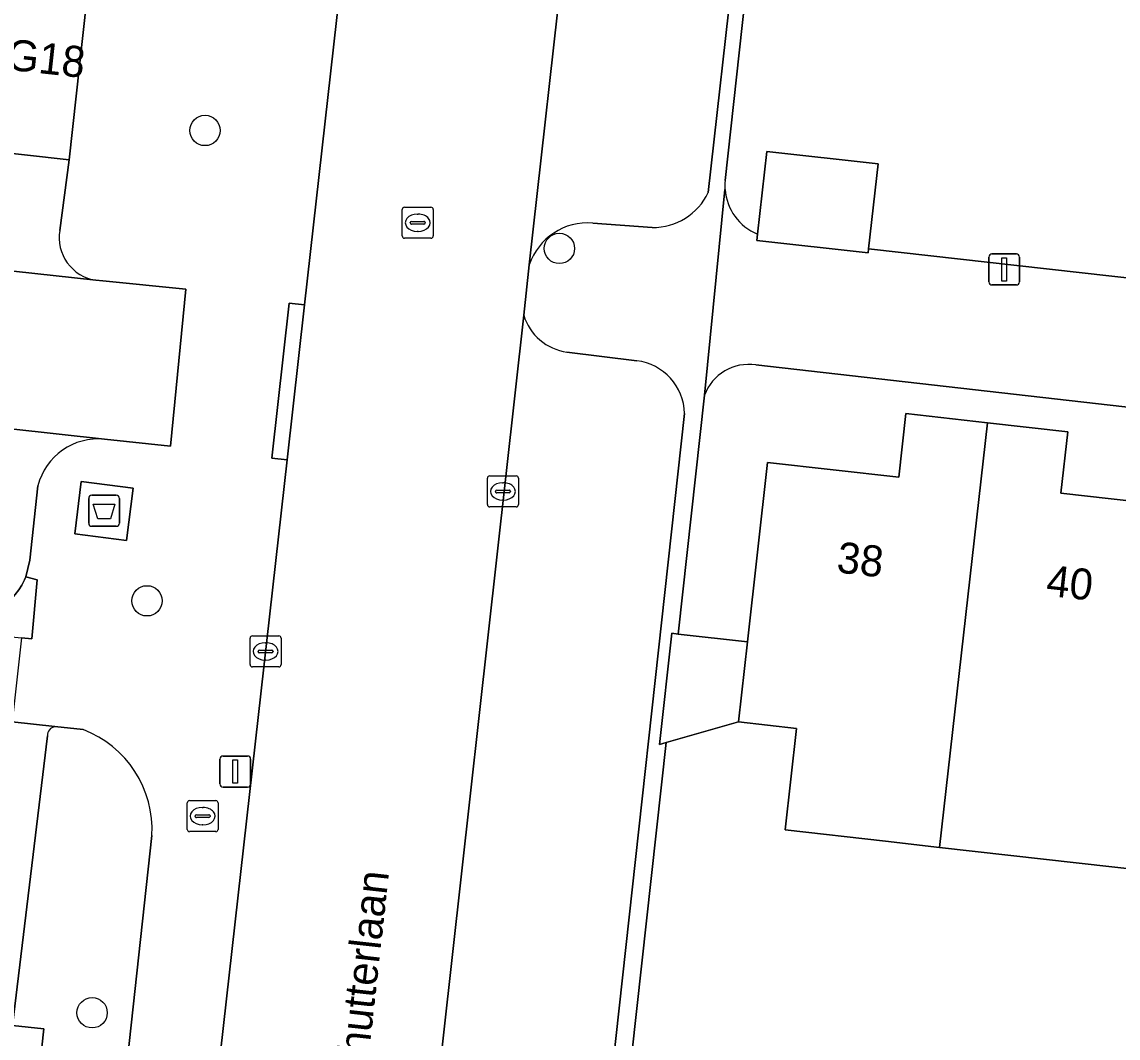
# Model space of a CAD drawing. Extents: x 161928 to 163071, y 386474 to 387428.
# Drawn here: x 162671.02 to 162706.39, y 387032.84 to 387065.62 of the extents above; entities that cross this region are included whole.
import ezdxf

# ---------------------------------------------------------------- set-up
doc = ezdxf.new("R2010")
doc.units = 0
for name, color, linetype in [('IMGEO_Afval_apart_plaats', 7, 'Continuous'), ('IMGEO_Boom', 7, 'Continuous'), ('IMGEO_Brandkraan', 7, 'Continuous'), ('IMGEO_Erf', 7, 'Continuous'), ('IMGEO_Kolk', 7, 'Continuous'), ('IMGEO_Lichtmast', 7, 'Continuous'), ('IMGEO_Loofbos', 7, 'Continuous'), ('IMGEO_Openbare_ruimte_label', 7, 'Continuous'), ('IMGEO_Pand', 7, 'Continuous'), ('IMGEO_Pand_nummerreeks', 7, 'Continuous'), ('IMGEO_Parkeervlak_open', 7, 'Continuous'), ('IMGEO_Rijbaan_lokaal_open', 7, 'Continuous'), ('IMGEO_Rioolput', 7, 'Continuous'), ('IMGEO_Voetpad_gesloten', 7, 'Continuous'), ('IMGEO_Voetpad_open', 7, 'Continuous')]:
    doc.layers.add(name, color=color, linetype=linetype)

msp = doc.modelspace()

# ---------------------------------------------------------------- linework, layer by layer
at = {"layer": 'IMGEO_Afval_apart_plaats'}
for p, q in [((162673.173, 387049.448), (162673.173, 387050.248)), ((162673.173, 387050.248), (162673.173, 387049.448)), ((162673.273, 387050.348), (162674.063, 387050.348)), ((162674.063, 387050.348), (162673.273, 387050.348)), ((162674.163, 387050.248), (162674.163, 387049.448)), ((162674.163, 387049.448), (162674.163, 387050.248)), ((162674.063, 387049.348), (162673.273, 387049.348)), ((162673.273, 387049.348), (162674.063, 387049.348))]:
    msp.add_line(p, q, dxfattribs=at)
msp.add_lwpolyline([(162673.316, 387050.062), (162674.02, 387050.062), (162673.871, 387049.592), (162673.465, 387049.592), (162673.316, 387050.062)], dxfattribs=at)
for centre, start, end in [((162673.273, 387050.248), 90, 180), ((162673.273, 387050.248), 90, 180), ((162674.063, 387050.248), 0, 90), ((162674.063, 387050.248), 360, 90), ((162673.273, 387049.448), 180, 270), ((162673.273, 387049.448), 180, 270), ((162674.063, 387049.448), 270, 0), ((162674.063, 387049.448), 270, 0)]:
    msp.add_arc(centre, 0.1, start, end, dxfattribs=at)
at = {"layer": 'IMGEO_Boom'}
for centre in [(162676.925, 387062.116), (162688.361, 387058.311), (162675.054, 387046.944), (162673.283, 387033.655)]:
    msp.add_circle(centre, 0.489, dxfattribs=at)
at = {"layer": 'IMGEO_Brandkraan'}
for p, q in [((162676.348, 387039.572), (162676.348, 387040.424)), ((162676.423, 387040.498), (162677.275, 387040.498)), ((162677.349, 387040.424), (162677.349, 387039.572)), ((162676.607, 387039.992), (162676.607, 387040.004)), ((162677.045, 387039.955), (162676.647, 387039.955)), ((162676.65, 387040.041), (162677.048, 387040.041)), ((162676.836, 387040.278), (162676.861, 387040.278)), ((162677.091, 387040.004), (162677.091, 387039.992)), ((162676.859, 387039.718), (162676.834, 387039.718)), ((162677.275, 387039.498), (162676.423, 387039.498))]:
    msp.add_line(p, q, dxfattribs=at)
for points in [[(162676.348, 387039.572), (162676.348, 387040.424)], [(162676.423, 387040.498), (162677.275, 387040.498)], [(162677.349, 387040.424), (162677.349, 387039.572)], [(162677.275, 387039.498), (162676.423, 387039.498)]]:
    msp.add_lwpolyline(points, dxfattribs=at)
for centre, radius, start, end in [((162676.425, 387040.422), 0.0765, 91.552, 178.448), ((162676.425, 387040.422), 0.0765, 91.552, 178.448), ((162677.273, 387040.422), 0.0765, 1.552, 88.448), ((162677.273, 387040.422), 0.0765, 1.552, 88.448), ((162676.647, 387040.001), 0.0403, 85.8775, 175.7526), ((162676.644, 387039.991), 0.0366, 178.938, 274.7102), ((162677.048, 387039.998), 0.043, 264.8664, 352.4533), ((162677.052, 387040.003), 0.0386, 1.7309, 96.639), ((162676.425, 387039.574), 0.0765, 181.552, 268.448), ((162676.425, 387039.574), 0.0765, 181.552, 268.448), ((162677.273, 387039.574), 0.0765, 271.552, 358.448), ((162677.273, 387039.574), 0.0765, 271.552, 358.448)]:
    msp.add_arc(centre, radius, start, end, dxfattribs=at)
for centre, major_axis, ratio, start_param, end_param in [((162676.835, 387039.998), (-0.387, 0.002), 0.722429, 4.712389, 7.853982), ((162676.86, 387039.998), (-0.39, 0.002), 0.717154, 1.570796, 4.712389)]:
    msp.add_ellipse(centre, major_axis=major_axis, ratio=ratio, start_param=start_param, end_param=end_param, dxfattribs=at)
at = {"layer": 'IMGEO_Erf'}
for points in [[(162696.181, 387083.06), (162693.706, 387060.498)], [(162694.753, 387058.771), (162695.052, 387061.441), (162698.645, 387061.038), (162698.338, 387058.299), (162737.303, 387053.918)], [(162736.945, 387049.754), (162694.705, 387054.553)], [(162693.041, 387053.575), (162692.193, 387045.874), (162694.429, 387045.622), (162695.081, 387051.405), (162699.311, 387050.928), (162699.543, 387052.984), (162702.172, 387052.688), (162704.768, 387052.395), (162704.545, 387050.417), (162708.657, 387049.954)], [(162727.83, 387039.246), (162721.122, 387040.002), (162720.844, 387037.531), (162717.975, 387037.854), (162717.797, 387036.28), (162713.96, 387036.712), (162714.046, 387037.479), (162707.338, 387038.235), (162700.63, 387038.991), (162698.887, 387039.187), (162695.648, 387039.552), (162696.017, 387042.831), (162694.138, 387043.042), (162691.808, 387042.376), (162690.54, 387030.865)]]:
    msp.add_lwpolyline(points, dxfattribs=at)
for centre, radius, start, end in [((162695.51, 387060.351), 1.81, 175.3293, 184.2644), ((162695.417, 387060.355), 1.717, 184.6378, 247.2659), ((162694.478, 387053.034), 1.536, 81.5103, 159.3787)]:
    msp.add_arc(centre, radius, start, end, dxfattribs=at)
at = {"layer": 'IMGEO_Kolk'}
for p, q in [((162686.114, 387050.973), (162686.966, 387050.973)), ((162686.039, 387050.047), (162686.039, 387050.899)), ((162686.527, 387050.753), (162686.552, 387050.753)), ((162687.04, 387050.899), (162687.04, 387050.047)), ((162686.298, 387050.467), (162686.298, 387050.479)), ((162686.736, 387050.43), (162686.338, 387050.43)), ((162686.341, 387050.516), (162686.739, 387050.516)), ((162686.782, 387050.479), (162686.782, 387050.467)), ((162686.966, 387049.973), (162686.114, 387049.973)), ((162686.55, 387050.193), (162686.525, 387050.193)), ((162678.379, 387044.887), (162678.379, 387045.739)), ((162678.454, 387045.813), (162679.306, 387045.813)), ((162679.38, 387045.739), (162679.38, 387044.887)), ((162678.638, 387045.307), (162678.638, 387045.319)), ((162679.076, 387045.27), (162678.678, 387045.27)), ((162678.681, 387045.356), (162679.079, 387045.356)), ((162678.867, 387045.593), (162678.892, 387045.593)), ((162679.122, 387045.319), (162679.122, 387045.307)), ((162678.89, 387045.033), (162678.865, 387045.033)), ((162679.306, 387044.813), (162678.454, 387044.813))]:
    msp.add_line(p, q, dxfattribs=at)
for points in [[(162686.114, 387050.973), (162686.966, 387050.973)], [(162686.039, 387050.047), (162686.039, 387050.899)], [(162687.04, 387050.899), (162687.04, 387050.047)], [(162686.966, 387049.973), (162686.114, 387049.973)], [(162678.379, 387044.887), (162678.379, 387045.739)], [(162678.454, 387045.813), (162679.306, 387045.813)], [(162679.38, 387045.739), (162679.38, 387044.887)], [(162679.306, 387044.813), (162678.454, 387044.813)]]:
    msp.add_lwpolyline(points, dxfattribs=at)
for centre, radius, start, end in [((162686.116, 387050.897), 0.0765, 91.552, 178.448), ((162686.116, 387050.897), 0.0765, 91.552, 178.448), ((162686.964, 387050.897), 0.0765, 1.552, 88.448), ((162686.964, 387050.897), 0.0765, 1.552, 88.448), ((162686.338, 387050.476), 0.0403, 85.8775, 175.7526), ((162686.335, 387050.466), 0.0366, 178.938, 274.7102), ((162686.739, 387050.473), 0.043, 264.8664, 352.4533), ((162686.743, 387050.478), 0.0386, 1.7309, 96.639), ((162686.116, 387050.049), 0.0765, 181.552, 268.448), ((162686.116, 387050.049), 0.0765, 181.552, 268.448), ((162686.964, 387050.049), 0.0765, 271.552, 358.448), ((162686.964, 387050.049), 0.0765, 271.552, 358.448), ((162678.456, 387045.737), 0.0765, 91.552, 178.448), ((162678.456, 387045.737), 0.0765, 91.552, 178.448), ((162679.304, 387045.737), 0.0765, 1.552, 88.448), ((162679.304, 387045.737), 0.0765, 1.552, 88.448), ((162678.678, 387045.316), 0.0403, 85.8775, 175.7526), ((162678.675, 387045.306), 0.0366, 178.938, 274.7102), ((162679.079, 387045.313), 0.043, 264.8664, 352.4533), ((162679.083, 387045.318), 0.0386, 1.7309, 96.639), ((162678.456, 387044.889), 0.0765, 181.552, 268.448), ((162678.456, 387044.889), 0.0765, 181.552, 268.448), ((162679.304, 387044.889), 0.0765, 271.552, 358.448), ((162679.304, 387044.889), 0.0765, 271.552, 358.448)]:
    msp.add_arc(centre, radius, start, end, dxfattribs=at)
for centre, major_axis, ratio, start_param, end_param in [((162686.526, 387050.473), (-0.387, 0.002), 0.722429, 4.712389, 7.853982), ((162686.551, 387050.473), (-0.39, 0.002), 0.717154, 1.570796, 4.712389), ((162678.866, 387045.313), (-0.387, 0.002), 0.722429, 4.712389, 7.853982), ((162678.891, 387045.313), (-0.39, 0.002), 0.717154, 1.570796, 4.712389)]:
    msp.add_ellipse(centre, major_axis=major_axis, ratio=ratio, start_param=start_param, end_param=end_param, dxfattribs=at)
at = {"layer": 'IMGEO_Lichtmast'}
for p, q in [((162702.218, 387057.233), (162702.218, 387058.033)), ((162702.218, 387058.033), (162702.218, 387057.233)), ((162702.318, 387058.133), (162703.108, 387058.133)), ((162703.108, 387058.133), (162702.318, 387058.133)), ((162703.208, 387058.033), (162703.208, 387057.233)), ((162703.208, 387057.233), (162703.208, 387058.033)), ((162703.108, 387057.133), (162702.318, 387057.133)), ((162702.318, 387057.133), (162703.108, 387057.133)), ((162677.407, 387041.038), (162677.407, 387041.838)), ((162677.407, 387041.838), (162677.407, 387041.038)), ((162677.507, 387041.938), (162678.297, 387041.938)), ((162678.297, 387041.938), (162677.507, 387041.938)), ((162678.397, 387041.838), (162678.397, 387041.038)), ((162678.397, 387041.038), (162678.397, 387041.838)), ((162678.297, 387040.938), (162677.507, 387040.938)), ((162677.507, 387040.938), (162678.297, 387040.938))]:
    msp.add_line(p, q, dxfattribs=at)
for points in [[(162702.638, 387058.008), (162702.788, 387058.008), (162702.788, 387057.258), (162702.638, 387057.258), (162702.638, 387058.008)], [(162677.827, 387041.813), (162677.977, 387041.813), (162677.977, 387041.063), (162677.827, 387041.063), (162677.827, 387041.813)]]:
    msp.add_lwpolyline(points, dxfattribs=at)
for centre, start, end in [((162702.318, 387058.033), 90, 180), ((162702.318, 387058.033), 90, 180), ((162703.108, 387058.033), 0, 90), ((162703.108, 387058.033), 360, 90), ((162702.318, 387057.233), 180, 270), ((162702.318, 387057.233), 180, 270), ((162703.108, 387057.233), 270, 0), ((162703.108, 387057.233), 270, 0), ((162677.507, 387041.838), 90, 180), ((162677.507, 387041.838), 90, 180), ((162678.297, 387041.838), 0, 90), ((162678.297, 387041.838), 360, 90), ((162677.507, 387041.038), 180, 270), ((162677.507, 387041.038), 180, 270), ((162678.297, 387041.038), 270, 0), ((162678.297, 387041.038), 270, 0)]:
    msp.add_arc(centre, 0.1, start, end, dxfattribs=at)
at = {"layer": 'IMGEO_Loofbos'}
for points in [[(162672.994, 387042.79), (162672.083, 387042.887)], [(162671.844, 387042.591), (162670.715, 387033.25), (162671.722, 387033.14), (162669.673, 387014.398), (162648.75, 387016.686), (162649.27, 387021.443), (162645.099, 387021.919), (162642.559, 387000.002), (162641.824, 386994.034)], [(162670.108, 386991.986), (162670.917, 387000), (162675.213, 387039.37)]]:
    msp.add_lwpolyline(points, dxfattribs=at)
for centre, radius, start, end in [((162672.128, 387042.606), 0.285, 99.1665, 182.9964), ((162671.754, 387039.556), 3.464, 356.925, 69.0285)]:
    msp.add_arc(centre, radius, start, end, dxfattribs=at)
at = {"layer": 'IMGEO_Pand'}
for points in [[(162673.22, 387067.345), (162670.248, 387067.679), (162669.555, 387061.505), (162672.545, 387061.173)], [(162698.645, 387061.038), (162695.052, 387061.441), (162694.753, 387058.771), (162694.731, 387058.57), (162698.323, 387058.168), (162698.338, 387058.299)], [(162702.172, 387052.688), (162699.543, 387052.984), (162699.311, 387050.928), (162695.081, 387051.405), (162694.429, 387045.622), (162694.138, 387043.042), (162696.017, 387042.831), (162695.648, 387039.552), (162698.887, 387039.187), (162700.63, 387038.991)], [(162708.657, 387049.954), (162704.545, 387050.417), (162704.768, 387052.395), (162702.172, 387052.688), (162700.63, 387038.991), (162707.338, 387038.235)], [(162694.429, 387045.622), (162692.193, 387045.874), (162691.993, 387045.896), (162691.589, 387042.313), (162691.808, 387042.376), (162694.138, 387043.042)], [(162649.27, 387021.443), (162648.75, 387016.686), (162669.673, 387014.398), (162671.722, 387033.14), (162670.715, 387033.25), (162651.542, 387035.346), (162650.799, 387035.427), (162650.174, 387029.713)]]:
    msp.add_lwpolyline(points, close=True, dxfattribs=at)
at = {"layer": 'IMGEO_Parkeervlak_open'}
for points in [[(162690.631, 387086.989), (162688.557, 387068.241), (162687.39, 387057.78)], [(162693.167, 387060.116), (162695.707, 387082.775)], [(162689.439, 387059.128), (162691.355, 387058.987)], [(162673.677, 387052.16), (162618.007, 387058.298), (162617.522, 387054.144)], [(162687.209, 387056.161), (162684.038, 387027.729)], [(162690.864, 387054.69), (162688.606, 387054.968)], [(162689.98, 387030.961), (162692.402, 387052.991)], [(162619.337, 387051.948), (162633.253, 387050.412), (162644.508, 387049.115), (162652.433, 387048.24), (162659.588, 387047.45), (162665.572, 387046.79), (162668.986, 387046.413), (162669.171, 387046.401), (162669.357, 387046.406), (162669.541, 387046.428), (162669.723, 387046.466), (162669.901, 387046.52), (162670.073, 387046.589), (162670.238, 387046.674), (162670.395, 387046.773), (162670.542, 387046.886), (162670.679, 387047.011), (162670.804, 387047.149), (162670.916, 387047.296), (162671.015, 387047.454), (162671.099, 387047.619), (162671.139, 387047.713), (162671.272, 387048.252), (162671.534, 387050.655)]]:
    msp.add_lwpolyline(points, dxfattribs=at)
for centre, radius, start, end in [((162691.377, 387060.97), 1.983, 269.3658, 334.4857), ((162689.27, 387057.153), 1.982, 85.1189, 161.5615), ((162688.833, 387056.648), 1.695, 196.6927, 262.3144), ((162690.629, 387052.932), 1.774, 1.9211, 82.3841), ((162673.486, 387050.153), 2.016, 84.572, 165.5877)]:
    msp.add_arc(centre, radius, start, end, dxfattribs=at)
at = {"layer": 'IMGEO_Rijbaan_lokaal_open'}
for points in [[(162691.231, 387091.093), (162693.5, 387112.815), (162694.409, 387121.082), (162687.432, 387121.85), (162686.533, 387113.67), (162686.47, 387113.209), (162684.224, 387092.998), (162684.185, 387092.427), (162680.14, 387056.497), (162679.577, 387051.491), (162673.781, 387000), (162672.867, 386991.683), (162668.033, 386947.676)], [(162667.5, 386943.127), (162674.52, 386942.316), (162674.596, 386943.12), (162674.685, 386943.407), (162674.7, 386943.541), (162677.384, 386967.529), (162677.406, 386967.799), (162677.426, 386967.911), (162680.745, 386997.584), (162681.018, 387000), (162683.883, 387026.348), (162684.038, 387027.729), (162687.209, 387056.161), (162687.39, 387057.78), (162688.557, 387068.241), (162690.631, 387086.989), (162690.914, 387089.548)]]:
    msp.add_lwpolyline(points, dxfattribs=at)
msp.add_lwpolyline([(162618.588, 387063.281), (162618.007, 387058.298), (162673.677, 387052.16), (162675.817, 387051.935), (162676.31, 387056.993), (162673.629, 387057.266), (162673.397, 387057.284)], close=True, dxfattribs=at)
at = {"layer": 'IMGEO_Rioolput'}
for p, q in [((162683.289, 387058.714), (162683.289, 387059.566)), ((162683.364, 387059.64), (162684.216, 387059.64)), ((162683.777, 387059.42), (162683.802, 387059.42)), ((162684.29, 387059.566), (162684.29, 387058.714)), ((162683.548, 387059.134), (162683.548, 387059.146)), ((162683.986, 387059.097), (162683.588, 387059.097)), ((162683.591, 387059.183), (162683.989, 387059.183)), ((162684.032, 387059.146), (162684.032, 387059.134)), ((162683.8, 387058.86), (162683.775, 387058.86)), ((162684.216, 387058.64), (162683.364, 387058.64))]:
    msp.add_line(p, q, dxfattribs=at)
for points in [[(162683.289, 387058.714), (162683.289, 387059.566)], [(162683.364, 387059.64), (162684.216, 387059.64)], [(162684.29, 387059.566), (162684.29, 387058.714)], [(162684.216, 387058.64), (162683.364, 387058.64)]]:
    msp.add_lwpolyline(points, dxfattribs=at)
for centre, radius, start, end in [((162683.366, 387059.564), 0.0765, 91.552, 178.448), ((162683.366, 387059.564), 0.0765, 91.552, 178.448), ((162684.214, 387059.564), 0.0765, 1.552, 88.448), ((162684.214, 387059.564), 0.0765, 1.552, 88.448), ((162683.588, 387059.143), 0.0403, 85.8775, 175.7526), ((162683.585, 387059.133), 0.0366, 178.938, 274.7102), ((162683.989, 387059.14), 0.043, 264.8664, 352.4533), ((162683.993, 387059.145), 0.0386, 1.7309, 96.639), ((162683.366, 387058.716), 0.0765, 181.552, 268.448), ((162683.366, 387058.716), 0.0765, 181.552, 268.448), ((162684.214, 387058.716), 0.0765, 271.552, 358.448), ((162684.214, 387058.716), 0.0765, 271.552, 358.448)]:
    msp.add_arc(centre, radius, start, end, dxfattribs=at)
for centre, major_axis, ratio, start_param, end_param in [((162683.776, 387059.14), (-0.387, 0.002), 0.722429, 4.712389, 7.853982), ((162683.801, 387059.14), (-0.39, 0.002), 0.717154, 1.570796, 4.712389)]:
    msp.add_ellipse(centre, major_axis=major_axis, ratio=ratio, start_param=start_param, end_param=end_param, dxfattribs=at)
at = {"layer": 'IMGEO_Voetpad_gesloten'}
msp.add_lwpolyline([(162674.607, 387050.578), (162672.931, 387050.788), (162672.72, 387049.104), (162674.396, 387048.894)], close=True, dxfattribs=at)
at = {"layer": 'IMGEO_Voetpad_open'}
for points in [[(162679.577, 387051.491), (162679.08, 387051.542), (162679.643, 387056.548), (162680.14, 387056.497), (162684.185, 387092.427), (162684.224, 387092.998), (162684.211, 387093.57), (162684.147, 387094.139), (162684.033, 387094.7), (162683.869, 387095.248), (162683.657, 387095.78), (162683.399, 387096.291), (162683.095, 387096.776), (162682.75, 387097.232), (162682.365, 387097.656), (162681.944, 387098.043), (162681.489, 387098.392), (162681.031, 387093.857)], [(162695.707, 387082.775), (162693.167, 387060.116)], [(162693.706, 387060.498), (162696.181, 387083.06)], [(162676.511, 387068.657), (162673.409, 387068.945), (162673.22, 387067.345), (162672.545, 387061.173), (162672.236, 387058.892)], [(162672.236, 387058.892), (162672.545, 387061.173), (162669.555, 387061.505), (162666.583, 387061.835), (162663.611, 387062.165), (162660.639, 387062.494), (162657.667, 387062.824), (162654.695, 387063.154), (162651.723, 387063.484), (162648.751, 387063.814), (162645.779, 387064.144), (162642.807, 387064.474), (162639.835, 387064.803), (162636.863, 387065.133), (162633.891, 387065.463), (162630.919, 387065.793), (162627.946, 387066.123), (162624.974, 387066.453), (162622.002, 387066.783), (162619.035, 387067.112), (162618.588, 387063.281), (162673.397, 387057.284)], [(162690.54, 387030.865), (162691.808, 387042.376), (162691.589, 387042.313), (162691.993, 387045.896), (162692.193, 387045.874), (162693.041, 387053.575), (162693.705, 387060.216)], [(162693.705, 387060.216), (162693.041, 387053.575)], [(162691.355, 387058.987), (162689.439, 387059.128)], [(162698.338, 387058.299), (162698.323, 387058.168), (162694.731, 387058.57), (162694.753, 387058.771)], [(162737.303, 387053.918), (162698.338, 387058.299)], [(162687.39, 387057.78), (162687.209, 387056.161)], [(162673.397, 387057.284), (162673.629, 387057.266), (162676.31, 387056.993), (162675.817, 387051.935), (162673.677, 387052.16)], [(162688.606, 387054.968), (162690.864, 387054.69)], [(162694.705, 387054.553), (162736.945, 387049.754)], [(162692.402, 387052.991), (162689.98, 387030.961)], [(162675.213, 387039.37), (162670.917, 387000), (162670.108, 386991.986), (162672.867, 386991.683), (162673.781, 387000), (162679.577, 387051.491)], [(162671.534, 387050.655), (162671.272, 387048.252), (162671.139, 387047.713), (162671.509, 387047.618), (162671.338, 387045.713), (162670.999, 387045.747), (162670.704, 387043.04), (162672.083, 387042.887), (162672.994, 387042.79)], [(162672.083, 387042.887), (162670.704, 387043.04), (162665.915, 387043.572), (162665.014, 387035.254), (162657.524, 387035.947), (162658.397, 387044.485), (162652.64, 387045.129), (162651.542, 387035.346), (162670.715, 387033.25), (162671.844, 387042.591)]]:
    msp.add_lwpolyline(points, dxfattribs=at)
for points in [[(162679.577, 387051.491), (162680.14, 387056.497), (162679.643, 387056.548), (162679.08, 387051.542)], [(162672.72, 387049.104), (162672.931, 387050.788), (162674.607, 387050.578), (162674.396, 387048.894)], [(162665.572, 387046.79), (162665.527, 387046.293), (162670.999, 387045.747), (162671.338, 387045.713), (162671.509, 387047.618), (162671.139, 387047.713), (162671.099, 387047.619), (162671.015, 387047.454), (162670.916, 387047.296), (162670.804, 387047.149), (162670.679, 387047.011), (162670.542, 387046.886), (162670.395, 387046.773), (162670.238, 387046.674), (162670.073, 387046.589), (162669.901, 387046.52), (162669.723, 387046.466), (162669.541, 387046.428), (162669.357, 387046.406), (162669.171, 387046.401), (162668.986, 387046.413)]]:
    msp.add_lwpolyline(points, close=True, dxfattribs=at)
for centre, radius, start, end in [((162695.51, 387060.351), 1.81, 175.3293, 184.2644), ((162691.377, 387060.97), 1.983, 269.3658, 334.4857), ((162695.417, 387060.355), 1.717, 184.6378, 247.2659), ((162689.27, 387057.153), 1.982, 85.1189, 161.5615), ((162673.615, 387058.664), 1.397, 170.6228, 261.0369), ((162673.615, 387058.664), 1.397, 170.6228, 261.0369), ((162688.833, 387056.648), 1.695, 196.6927, 262.3144), ((162690.629, 387052.932), 1.774, 1.9211, 82.3841), ((162694.478, 387053.034), 1.536, 81.5103, 159.3787), ((162673.486, 387050.153), 2.016, 84.572, 165.5877), ((162672.128, 387042.606), 0.285, 99.1665, 182.9964), ((162671.754, 387039.556), 3.464, 356.925, 69.0285)]:
    msp.add_arc(centre, radius, start, end, dxfattribs=at)

# ---------------------------------------------------------------- texts
at = {"layer": 'IMGEO_Openbare_ruimte_label'}
msp.add_text('Schutterlaan', height=1, rotation=83.6851, dxfattribs=at).set_placement((162682.039, 387030.723))
at = {"layer": 'IMGEO_Pand_nummerreeks'}
for s, rotation, p in [('23/G18', 353.7856, (162668.638, 387064.285)), ('38', 353.6803, (162697.282, 387047.862)), ('40', 353.68, (162704.041, 387047.113))]:
    msp.add_text(s, height=1, rotation=rotation, dxfattribs=at).set_placement(p)

doc.saveas('drawing.dxf')
